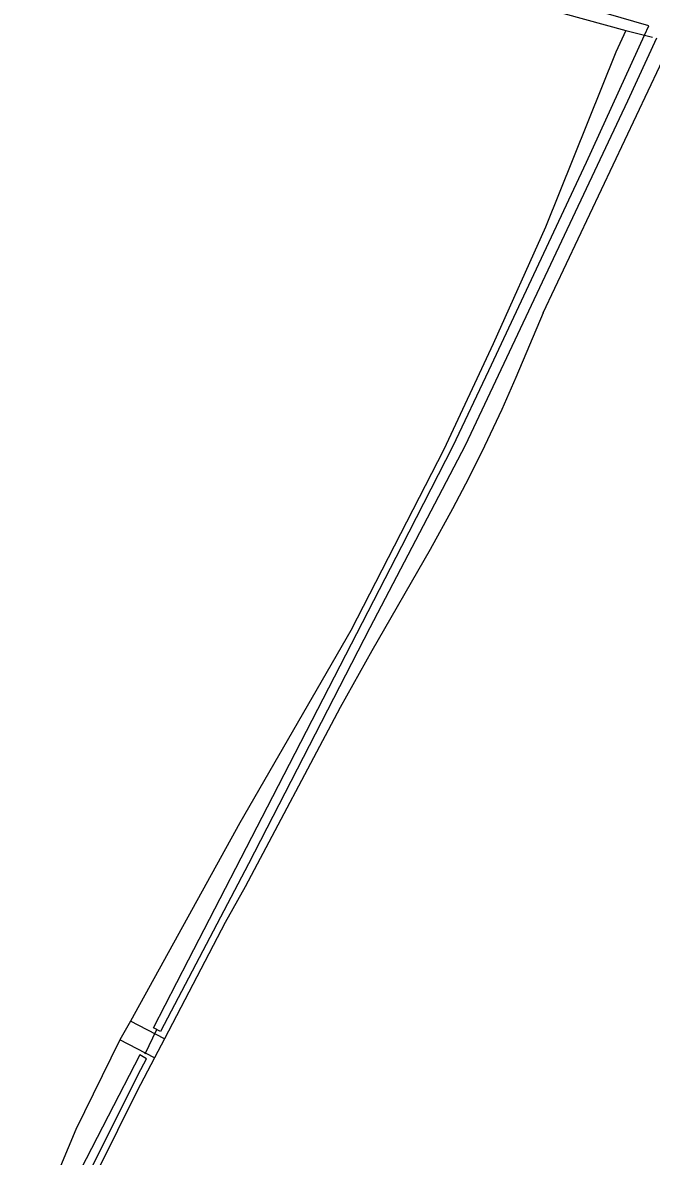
# Model space of a CAD drawing. Extents: x 133000 to 136000, y 400500 to 403500.
# Drawn here: x 134417.4 to 134471.1, y 401009.2 to 401106.1 of the extents above; entities that cross this region are included whole.
import ezdxf

# ---------------------------------------------------------------- set-up
doc = ezdxf.new("R2010")
doc.units = 0
for name, color, linetype in [('gg-kntw-bovenkant insteek waterloop', 7, 'Continuous'), ('gg-kntw-waterlijn', 7, 'Continuous'), ('gg-kwrk-duiker nz buis', 7, 'Continuous'), ('gt-grn-vlakafsluiter', 7, 'Continuous')]:
    doc.layers.add(name, color=color, linetype=linetype)

msp = doc.modelspace()

# ---------------------------------------------------------------- linework, layer by layer
at = {"layer": 'gg-kntw-bovenkant insteek waterloop'}
for p, q in [((134461.863, 401081.304), (134472.838, 401104.496)), ((134434.665, 401029.201), (134429.474, 401019.255)), ((134429.474, 401019.255), (134426.558, 401020.777)), ((134428.622, 401017.622), (134425.665, 401019.165)), ((134428.622, 401017.622), (134427.127, 401014.758))]:
    msp.add_line(p, q, dxfattribs=at)
for points in [[(134448.342, 401111.007), (134458.651, 401108.302), (134468.918, 401105.439)], [(134468.918, 401105.439), (134468.079, 401103.598), (134462.07, 401088.643), (134457.583, 401078.659), (134453.381, 401069.644), (134445.415, 401054.17), (134435.929, 401037.706), (134426.558, 401020.777)], [(134461.863, 401081.304), (134459.537, 401075.801), (134458.325, 401073.057), (134456.851, 401069.904), (134455.511, 401067.22), (134454.114, 401064.565), (134452.201, 401061.096), (134447.221, 401052.424), (134444.515, 401047.568), (134436.369, 401032.258), (134434.665, 401029.201)], [(134425.665, 401019.165), (134425.633, 401019.107), (134421.899, 401011.505), (134417.81, 401001.771), (134417.35, 401000)], [(134427.127, 401014.758), (134422.159, 401004.76), (134418.464, 400996.999)]]:
    msp.add_lwpolyline(points, dxfattribs=at)
at = {"layer": 'gg-kntw-waterlijn'}
for points in [[(134470.533, 401105.05), (134470.897, 401105.849), (134467.253, 401106.894)], [(134429.149, 401019.872), (134428.541, 401020.19), (134431.54, 401026.012), (134438.736, 401039.979), (134449.761, 401061.38), (134454.171, 401069.942), (134457.203, 401076.388), (134465.58, 401094.198), (134470.533, 401105.05)], [(134471.539, 401104.808), (134469.08, 401099.419), (134455.179, 401069.968), (134447.035, 401054.395), (134436.662, 401034.223), (134429.149, 401019.872)], [(134418.537, 400998.78), (134427.223, 401016.193), (134427.932, 401017.547), (134427.359, 401017.896), (134424.657, 401012.651), (134418.525, 401000.748)]]:
    msp.add_lwpolyline(points, dxfattribs=at)
at = {"layer": 'gg-kwrk-duiker nz buis'}
msp.add_line((134427.822, 401017.967), (134428.83, 401020.041), dxfattribs=at)
at = {"layer": 'gt-grn-vlakafsluiter'}
for p, q in [((134468.918, 401105.439), (134470.533, 401105.05)), ((134470.533, 401105.05), (134471.2, 401104.889)), ((134426.558, 401020.777), (134425.665, 401019.165)), ((134429.474, 401019.255), (134428.622, 401017.622))]:
    msp.add_line(p, q, dxfattribs=at)

doc.saveas('drawing.dxf')
